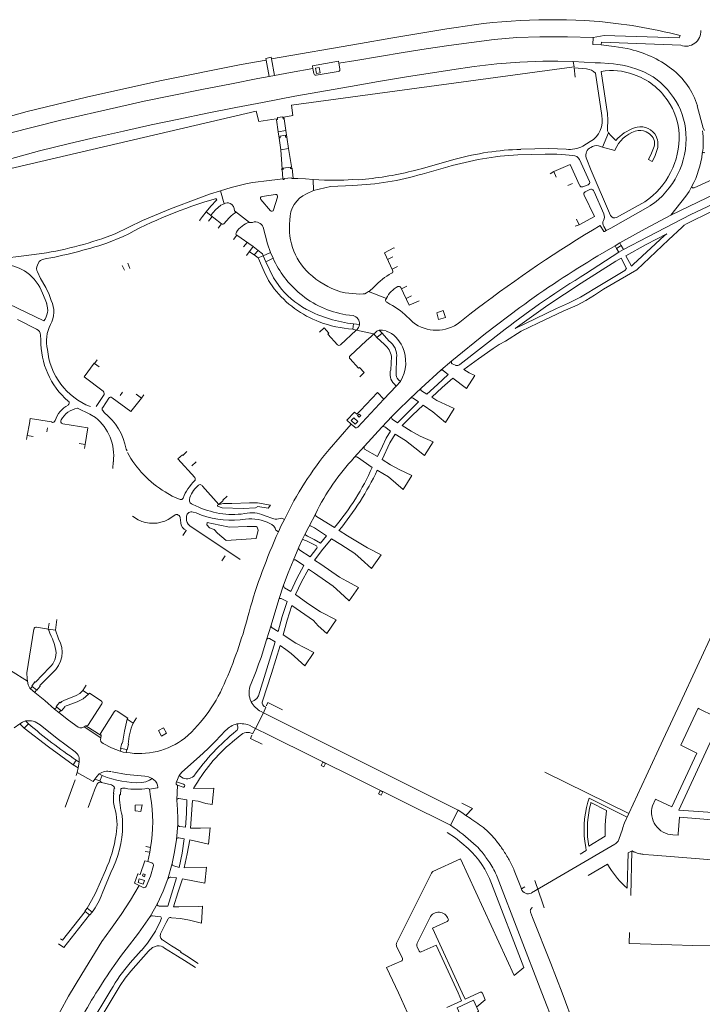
# Model space of a CAD drawing. Extents: x 145000 to 155000, y 457500 to 470000.
# Tile 534 of 548: x 153782 to 153968, y 468497 to 468766. Entities that reach past the tile are written whole.
import ezdxf

# ---------------------------------------------------------------- set-up
doc = ezdxf.new("R2010")
doc.units = 0
doc.header["$LTSCALE"] = 0.2
doc.header["$MEASUREMENT"] = 0
doc.layers.add('kant verharding', color=252, linetype='Continuous', lineweight=0)

msp = doc.modelspace()

# ---------------------------------------------------------------- linework, layer by layer
at = {"layer": 'kant verharding', "linetype": 'Continuous', "lineweight": 0}
for p, q in [((153938.5, 468758.79), (153938.61, 468760.76)), ((153938.5, 468758.79), (153940.73, 468758.76)), ((153850.18, 468750.1), (153849.29, 468754.6)), ((153850.77, 468754.89), (153851.6, 468750.39)), ((153862.01, 468752.97), (153869.06, 468754.28)), ((153869.06, 468754.28), (153869.16, 468753.7)), ((153869.47, 468752.2), (153869.16, 468753.7)), ((153933.08, 468754.24), (153939.15, 468753.8)), ((153933.35, 468752.76), (153933.08, 468754.24)), ((153940.62, 468753.79), (153939.15, 468753.8)), ((153940.62, 468753.79), (153942.82, 468753.68)), ((153856.01, 468751.2), (153851.6, 468750.39)), ((153856.01, 468751.2), (153862.1, 468752.31)), ((153862.1, 468752.31), (153862.01, 468752.97)), ((153862.33, 468750.9), (153862.1, 468752.31)), ((153869.01, 468751.45), (153862.93, 468750.43)), ((153933.37, 468752.45), (153936.79, 468752.19)), ((153933.66, 468749.91), (153933.37, 468752.45)), ((153939.21, 468751.04), (153940.92, 468739.43)), ((153850.18, 468750.1), (153847.08, 468749.54)), ((153851.6, 468750.39), (153850.18, 468750.1)), ((153848.36, 468743.02), (153857.19, 468744.72)), ((153847.31, 468737.79), (153852.1, 468738.56)), ((153852.1, 468738.56), (153852.17, 468738.26)), ((153852.57, 468735.04), (153852.17, 468738.26)), ((153854.15, 468739.02), (153856.62, 468739.43)), ((153854.23, 468738.58), (153854.15, 468739.02)), ((153854.23, 468738.58), (153854.73, 468735.36)), ((153852.57, 468735.04), (153854.73, 468735.36)), ((153852.87, 468733.25), (153852.57, 468735.04)), ((153854.73, 468735.36), (153854.95, 468733.56)), ((153941.16, 468730.86), (153942.73, 468734.73)), ((153942.73, 468734.73), (153943.41, 468733.99)), ((153953.93, 468734.42), (153953.08, 468735)), ((153852.87, 468733.25), (153853.3, 468730.09)), ((153855.38, 468730.41), (153854.95, 468733.56)), ((153937.77, 468732.34), (153935.77, 468731.12)), ((153853.3, 468730.09), (153855.38, 468730.41)), ((153853.3, 468730.09), (153853.56, 468726.19)), ((153855.38, 468730.41), (153856.3, 468725.03)), ((153940.06, 468731.21), (153941.16, 468730.86)), ((153900.92, 468727.51), (153891.67, 468724.94)), ((153925.48, 468728.91), (153918, 468728.71)), ((153937.59, 468721.44), (153934.86, 468727.49)), ((153954.69, 468726.9), (153953.68, 468727.47)), ((153853.46, 468724.77), (153853.65, 468724.79)), ((153853.56, 468726.19), (153853.65, 468724.79)), ((153853.9, 468722.15), (153853.65, 468724.79)), ((153856.3, 468725.03), (153856.46, 468725.05)), ((153856.66, 468722.27), (153856.46, 468725.05)), ((153898.91, 468725.44), (153891.89, 468723.46)), ((153927.84, 468724.14), (153926.87, 468723.54)), ((153928.51, 468722.61), (153927.84, 468724.14)), ((153975.41, 468723.95), (153966.1, 468719.71)), ((153853.9, 468722.15), (153848.69, 468721.58)), ((153862.23, 468719.02), (153862.19, 468722.01)), ((153837.87, 468715.33), (153836.84, 468718.89)), ((153860.38, 468718.07), (153862.23, 468719.02)), ((153932.91, 468720.93), (153931.69, 468720.35)), ((153935.78, 468720.03), (153937.2, 468720.58)), ((153937.51, 468719.18), (153936.41, 468718.61)), ((153941.48, 468712.64), (153938.85, 468718.63)), ((153847.84, 468716.56), (153850.5, 468713.43)), ((153851.88, 468717.93), (153848.2, 468717.37)), ((153851.34, 468713.69), (153852.43, 468717.18)), ((153952.68, 468715.92), (153944.98, 468711.62)), ((153831.98, 468711.87), (153831.17, 468710.77)), ((153831.17, 468710.77), (153831.27, 468710.68)), ((153833.62, 468710.65), (153834.57, 468711.88)), ((153933.99, 468711.2), (153934.75, 468709.66)), ((153836.23, 468708.72), (153837.15, 468709.92)), ((153934.75, 468709.66), (153933.69, 468709.23)), ((153942.15, 468708.09), (153941.48, 468709.18)), ((153942.15, 468708.09), (153941.67, 468707.76)), ((153805.81, 468704.6), (153810.31, 468706.41)), ((153840.44, 468705.6), (153841.34, 468706.77)), ((153958.04, 468706.69), (153949.49, 468698.76)), ((153959.14, 468705.54), (153950.52, 468697.37)), ((153844.14, 468704.81), (153843.15, 468703.59)), ((153847.11, 468702.64), (153845.75, 468703.69)), ((153846.08, 468701.4), (153847.11, 468702.64)), ((153884.2, 468703.36), (153884.31, 468703.22)), ((153944.55, 468703.9), (153939.86, 468701.12)), ((153944.55, 468703.9), (153945.84, 468704.71)), ((153944.96, 468703.18), (153944.55, 468703.9)), ((153944.96, 468703.18), (153946.23, 468703.96)), ((153945.62, 468702.12), (153944.96, 468703.18)), ((153946.87, 468702.91), (153945.62, 468702.12)), ((153945.84, 468704.71), (153946.23, 468703.96)), ((153946.23, 468703.96), (153946.87, 468702.91)), ((153844.74, 468702.28), (153846.08, 468701.4)), ((153846.08, 468701.4), (153847.1, 468700.6)), ((153847.1, 468700.6), (153848.49, 468701.13)), ((153848.49, 468701.13), (153850.53, 468702.04)), ((153849.24, 468699.53), (153848.49, 468701.13)), ((153849.24, 468699.53), (153851.2, 468700.49)), ((153850.53, 468702.04), (153851.2, 468700.49)), ((153883.89, 468700.85), (153882.48, 468700.12)), ((153945.62, 468702.12), (153936.46, 468696.23)), ((153947.69, 468697.67), (153946.24, 468700.53)), ((153949.06, 468698.3), (153947.53, 468701.17)), ((153810.62, 468697.22), (153810.03, 468698.56)), ((153811.57, 468699.16), (153812.13, 468697.73)), ((153885.15, 468698.21), (153883.7, 468697.51)), ((153950.52, 468697.37), (153941.44, 468692.02)), ((153949.49, 468698.76), (153949.06, 468698.3)), ((153877.34, 468691.38), (153878.8, 468692.74)), ((153886.24, 468692.18), (153887.7, 468692.88)), ((153940.05, 468691.15), (153941.44, 468692.02)), ((153788.61, 468683.4), (153776.64, 468689.19)), ((153788.3, 468690.96), (153789.42, 468688.12)), ((153877.26, 468691.44), (153882.14, 468689.55)), ((153881.94, 468689.15), (153882.14, 468689.55)), ((153888.96, 468690.24), (153887.53, 468689.48)), ((153883.12, 468688.01), (153882.25, 468688.53)), ((153781.47, 468683.76), (153786.66, 468681.18)), ((153871.11, 468685.09), (153873.09, 468684.88)), ((153889.38, 468683.07), (153888.34, 468684.08)), ((153895.87, 468685.64), (153897.66, 468686.21)), ((153896.39, 468683.77), (153895.87, 468685.64)), ((153898.24, 468684.29), (153896.39, 468683.77)), ((153897.66, 468686.21), (153898.24, 468684.29)), ((153904.95, 468685.21), (153902.2, 468683.05)), ((153872.98, 468681.11), (153873.18, 468682.59)), ((153873.9, 468680.9), (153872.98, 468681.11)), ((153873.18, 468682.59), (153874.8, 468682.44)), ((153914.58, 468681.19), (153902.18, 468671.48)), ((153787.75, 468679.53), (153787.85, 468678.26)), ((153869.61, 468676.91), (153873.9, 468680.9)), ((153873.97, 468680.83), (153873.91, 468680.83)), ((153879.56, 468678.91), (153878.73, 468679.91)), ((153880.97, 468680.09), (153879.56, 468678.91)), ((153879.56, 468678.91), (153881.64, 468676.92)), ((153880.17, 468680.85), (153880.97, 468680.09)), ((153882.85, 468677.97), (153880.97, 468680.09)), ((153876.65, 468677.92), (153872.25, 468673.88)), ((153883.49, 468673.67), (153883.34, 468670.09)), ((153884.8, 468669.11), (153884.94, 468673.33)), ((153802.41, 468671.89), (153802.51, 468671.81)), ((153802.51, 468671.81), (153803.2, 468672.75)), ((153802.51, 468671.81), (153803.79, 468670.91)), ((153897.01, 468669.92), (153900.02, 468672.52)), ((153900.97, 468671.28), (153900.09, 468671.7)), ((153897.01, 468669.92), (153891.62, 468665.06)), ((153903.96, 468664.94), (153906.27, 468668.47)), ((153884.78, 468665.61), (153881.48, 468662.02)), ((153884.24, 468666.22), (153884.78, 468665.61)), ((153885.98, 468666.91), (153884.78, 468665.61)), ((153885.98, 468666.91), (153885.41, 468667.35)), ((153888.63, 468662.27), (153891.62, 468665.06)), ((153804.9, 468663.01), (153802.96, 468660.07)), ((153806.35, 468662.3), (153804.71, 468659.8)), ((153809.44, 468663.05), (153810.11, 468663.97)), ((153813.87, 468663.39), (153815.29, 468662.34)), ((153815.97, 468663.27), (153815.29, 468662.34)), ((153874.38, 468654.42), (153881.48, 468662.02)), ((153898.24, 468655.72), (153900.62, 468659.53)), ((153784.93, 468656.79), (153784.75, 468655.41)), ((153790.76, 468655.82), (153784.93, 468656.79)), ((153804.71, 468658.91), (153805.11, 468658.4)), ((153880.9, 468654.39), (153883.74, 468657.43)), ((153784.75, 468655.41), (153784.08, 468652.11)), ((153789.63, 468654.25), (153789.46, 468653.17)), ((153800.62, 468654.24), (153799.9, 468649.68)), ((153872.49, 468655.25), (153866.5, 468648.35)), ((153872.49, 468655.25), (153873.5, 468654.36)), ((153876.17, 468649.23), (153880.9, 468654.39)), ((153784.08, 468652.11), (153783.95, 468651.03)), ((153785.77, 468651.87), (153784.08, 468652.11)), ((153798.25, 468649.96), (153799.9, 468649.68)), ((153799.9, 468649.68), (153799.71, 468648.55)), ((153873.36, 468646.1), (153876.17, 468649.23)), ((153892.57, 468646.65), (153894.87, 468650.4)), ((153811.09, 468648.44), (153811.36, 468647.92)), ((153826.54, 468646.67), (153827.71, 468647.73)), ((153878.25, 468643.42), (153874.22, 468646.25)), ((153807.45, 468643.08), (153807.61, 468644.98)), ((153830.26, 468644.9), (153829.08, 468643.84)), ((153886.75, 468637.43), (153889.09, 468641.21)), ((153831.98, 468638.34), (153836.41, 468633.3)), ((153837.53, 468634.48), (153838.7, 468635.55)), ((153836.41, 468633.3), (153837.55, 468634.41)), ((153849.88, 468632.26), (153850.53, 468633.08)), ((153814.41, 468629.12), (153812.84, 468630.13)), ((153822.61, 468629.22), (153824.37, 468630.36)), ((153827.62, 468630.08), (153827.54, 468629.56)), ((153830.24, 468630.98), (153829.37, 468631.25)), ((153843.49, 468630.85), (153842.48, 468630.7)), ((153860.95, 468627.24), (153862.84, 468630.82)), ((153825.85, 468629.79), (153826.03, 468628.31)), ((153828.47, 468627.51), (153842.26, 468618.32)), ((153843.7, 468629.27), (153842.2, 468629.11)), ((153860.95, 468627.24), (153859.89, 468625.13)), ((153826.62, 468624.87), (153827.53, 468626.21)), ((153852.69, 468625.87), (153851.99, 468626.26)), ((153859.27, 468623.82), (153859.89, 468625.13)), ((153871.56, 468624.71), (153869.21, 468626.2)), ((153871.56, 468624.71), (153876.96, 468621.49)), ((153846.63, 468624.05), (153838.43, 468623.43)), ((153859.27, 468623.82), (153858.24, 468621.68)), ((153837.25, 468617.97), (153838.12, 468619.31)), ((153856.66, 468617.94), (153858.24, 468621.68)), ((153880.69, 468619.52), (153876.96, 468621.49)), ((153878.11, 468615.85), (153880.69, 468619.52)), ((153875.29, 468618.39), (153878.11, 468615.85)), ((153852.8, 468607.36), (153854.1, 468611.28)), ((153874.54, 468610.66), (153871.3, 468612.4)), ((153869.49, 468609.3), (153871.98, 468607)), ((153871.98, 468607), (153874.54, 468610.66)), ((153852.8, 468607.36), (153850.67, 468600.37)), ((153790.06, 468600.88), (153789.85, 468599.32)), ((153791.79, 468599.01), (153792.23, 468601.93)), ((153865.89, 468598.11), (153868.44, 468601.8)), ((153784.02, 468587.4), (153785.96, 468599.31)), ((153786.67, 468599.82), (153789.89, 468599.31)), ((153789.98, 468599.03), (153789.85, 468599.32)), ((153789.89, 468599.31), (153791.79, 468599.01)), ((153792.64, 468596.66), (153791.79, 468599.01)), ((153791.79, 468599.01), (153791.84, 468598.95)), ((153971.63, 468599.06), (153966.99, 468589.09)), ((153859.84, 468589.31), (153862.32, 468592.9)), ((153784.2, 468585.06), (153779.55, 468588)), ((153790.22, 468588.85), (153786.4, 468584.85)), ((153787.59, 468583.86), (153791.03, 468587.38)), ((153966.99, 468589.09), (153962.34, 468579.11)), ((153785.33, 468583.72), (153786.2, 468584.93)), ((153786.4, 468584.85), (153786.2, 468584.93)), ((153785.45, 468583.63), (153784.97, 468582.97)), ((153784.97, 468582.97), (153786.15, 468581.96)), ((153785.33, 468583.72), (153785.45, 468583.63)), ((153785.45, 468583.63), (153786.63, 468582.69)), ((153786.15, 468581.96), (153786.63, 468582.69)), ((153786.63, 468582.69), (153786.77, 468582.6)), ((153786.77, 468582.6), (153787.66, 468583.71)), ((153787.66, 468583.71), (153787.59, 468583.86)), ((153792.05, 468578.15), (153793.01, 468579.31)), ((153793.01, 468579.31), (153793.15, 468579.17)), ((153800.65, 468573.01), (153804.49, 468578.91)), ((153845.26, 468579.45), (153844.98, 468580.08)), ((153853.75, 468577.29), (153849.78, 468579.28)), ((153962.34, 468579.11), (153957.7, 468569.15)), ((153791.6, 468577.41), (153792.17, 468578.01)), ((153791.6, 468577.41), (153792.76, 468576.5)), ((153792.17, 468578.01), (153792.05, 468578.15)), ((153793.29, 468577.06), (153792.17, 468578.01)), ((153792.76, 468576.5), (153793.29, 468577.06)), ((153793.43, 468576.95), (153793.29, 468577.06)), ((153794.34, 468578.04), (153793.43, 468576.95)), ((153794.25, 468578.15), (153794.34, 468578.04)), ((153804.09, 468570.8), (153807.86, 468576.75)), ((153848.56, 468576.47), (153846.43, 468572.2)), ((153847.94, 468576.79), (153848.56, 468576.47)), ((153848.56, 468576.47), (153849.27, 468578.02)), ((153901.69, 468549.89), (153848.56, 468576.47)), ((153967.55, 468577.55), (153971.61, 468575.57)), ((153784.43, 468573.47), (153783.32, 468572.23)), ((153784.43, 468573.47), (153783.68, 468574.23)), ((153782.08, 468573.42), (153780.53, 468572.39)), ((153783.32, 468572.23), (153782.08, 468573.42)), ((153799.65, 468572.64), (153804.18, 468569.63)), ((153800.09, 468572.87), (153804.27, 468570.23)), ((153841.33, 468573.41), (153841.58, 468572.58)), ((153845.11, 468572.85), (153846.43, 468572.2)), ((153846.43, 468572.2), (153845.64, 468570.72)), ((153809.89, 468568.17), (153809.61, 468566.7)), ((153810.15, 468568.17), (153809.89, 468568.17)), ((153842.21, 468570.26), (153840.1, 468568.51)), ((153845.46, 468570.32), (153845.01, 468569.43)), ((153845.01, 468569.43), (153848.25, 468567.88)), ((153957.7, 468569.15), (153953.06, 468559.19)), ((153809.45, 468565.96), (153809.79, 468566.67)), ((153809.61, 468566.7), (153809.79, 468566.67)), ((153809.79, 468566.67), (153811.27, 468566.44)), ((153811.14, 468565.66), (153811.27, 468566.44)), ((153811.27, 468566.44), (153811.42, 468566.35)), ((153811.42, 468566.35), (153811.71, 468567.87)), ((153811.71, 468567.87), (153811.64, 468567.88)), ((153960.05, 468550.76), (153966.9, 468565.48)), ((153966.9, 468565.48), (153962.85, 468567.42)), ((153796.66, 468562.23), (153797.49, 468563.52)), ((153798.27, 468562.97), (153797.49, 468563.52)), ((153798.27, 468562.97), (153798.02, 468561.39)), ((153796.66, 468562.23), (153798.02, 468561.39)), ((153797.58, 468559.6), (153797.7, 468560.14)), ((153798.02, 468561.39), (153797.7, 468560.14)), ((153797.7, 468560.14), (153802.15, 468557.69)), ((153925.37, 468560.22), (153948.28, 468548.93)), ((153794.46, 468550.66), (153797.19, 468558.12)), ((153797.46, 468559.35), (153797.58, 468559.6)), ((153802.61, 468558.32), (153802.15, 468557.69)), ((153803.94, 468557.89), (153802.61, 468558.32)), ((153803.74, 468559.76), (153804.61, 468559.32)), ((153804.61, 468559.32), (153803.94, 468557.89)), ((153804.41, 468557.47), (153803.94, 468557.89)), ((153807.1, 468556.79), (153804.41, 468557.47)), ((153824.78, 468557.47), (153824.87, 468557.65)), ((153824.87, 468557.65), (153825.61, 468559.36)), ((153824.87, 468557.65), (153826.77, 468556.98)), ((153826.22, 468558.86), (153825.61, 468559.36)), ((153953.06, 468559.19), (153948.28, 468548.93)), ((153802.77, 468556.06), (153800.76, 468550.61)), ((153803.16, 468556.9), (153802.77, 468556.06)), ((153807.84, 468555.95), (153807.62, 468554.41)), ((153807.84, 468555.95), (153808, 468555.92)), ((153809.66, 468555.61), (153809.53, 468554.11)), ((153809.66, 468555.61), (153809.55, 468555.6)), ((153816.95, 468555.87), (153817.5, 468555.57)), ((153819.65, 468555.94), (153817.5, 468555.57)), ((153817.77, 468553.59), (153817.5, 468555.57)), ((153819.69, 468556.68), (153819.79, 468556.19)), ((153824.91, 468552.62), (153825.14, 468556.69)), ((153826.65, 468556.18), (153825.14, 468556.69)), ((153829.52, 468555.76), (153835.06, 468555.84)), ((153834.59, 468551.47), (153835.06, 468555.84)), ((153807.77, 468554.38), (153807.62, 468554.41)), ((153809.3, 468554.1), (153809.53, 468554.11)), ((153955.98, 468552.72), (153960.05, 468550.76)), ((153899.64, 468545.78), (153901.69, 468549.89)), ((153903.86, 468548.43), (153904.97, 468547.69)), ((153947.13, 468546.44), (153948.28, 468548.93)), ((153961.78, 468543.45), (153962.16, 468547.96)), ((154000, 468544.86), (153962.16, 468547.96)), ((153825.22, 468545.99), (153824.83, 468541.89)), ((153833.61, 468540.59), (153834.05, 468545.09)), ((153899.64, 468545.78), (153900.65, 468545.06)), ((153945.56, 468541.84), (153946.55, 468544.71)), ((153937.35, 468540.08), (153937.2, 468541.32)), ((153961.73, 468543.02), (153960.3, 468543.12)), ((153961.78, 468543.45), (153961.73, 468543.02)), ((153817.54, 468538.41), (153816.3, 468538.62)), ((153816.51, 468539.93), (153817.74, 468539.73)), ((153816.54, 468539.93), (153817.74, 468539.73)), ((153817.54, 468538.41), (153817.74, 468539.73)), ((153921.71, 468527.28), (153944.45, 468540.56)), ((153948.11, 468538.26), (153949.23, 468538.77)), ((153948.81, 468526.59), (153949.16, 468538.74)), ((153949.23, 468538.77), (153949.81, 468538.46)), ((153816.99, 468535.84), (153817.54, 468538.41)), ((153816.99, 468535.84), (153818.16, 468535.47)), ((153948.11, 468538.26), (153947.83, 468528.61)), ((153952.43, 468537.8), (153955.05, 468537.59)), ((153955.05, 468537.59), (153960.74, 468537.12)), ((153960.74, 468537.12), (153966.43, 468536.66)), ((153966.43, 468536.66), (153972.11, 468536.21)), ((153822.49, 468531.14), (153823.7, 468535.37)), ((153832.61, 468529.94), (153833.05, 468534.32)), ((153917.05, 468533.42), (153918.97, 468528.4)), ((153937.24, 468532.01), (153942.51, 468535.14)), ((153943.05, 468534.25), (153942.51, 468535.14)), ((153804.54, 468527.14), (153806.96, 468532.89)), ((153924.6, 468500), (153912.41, 468531.66)), ((153922.68, 468530.69), (153924.72, 468524.59)), ((153815.73, 468528.76), (153814.64, 468529.28)), ((153918.97, 468528.4), (153919.93, 468528.98)), ((153801.85, 468522.06), (153800.49, 468523.17)), ((153817.71, 468520.85), (153819.65, 468524.43)), ((153825.5, 468523.54), (153830.81, 468523.58)), ((153831.98, 468523.68), (153830.81, 468523.58)), ((153831.68, 468519.07), (153831.98, 468523.68)), ((153924.72, 468524.59), (153925.16, 468523.27)), ((153799.9, 468522.27), (153801.14, 468521.34)), ((153823.26, 468520.62), (153823.5, 468520.46)), ((153828.36, 468519.83), (153831.68, 468519.07)), ((153890.5, 468513.54), (153893.98, 468520.52)), ((153825.14, 468510.08), (153821.62, 468512.26)), ((153884.93, 468512.78), (153886.5, 468509.43)), ((153891.06, 468511.44), (153890.54, 468512.57)), ((153954.37, 468513.31), (153960.06, 468513.15)), ((153960.06, 468513.15), (153965.76, 468512.99)), ((153965.76, 468512.99), (153971.45, 468512.83)), ((153812.22, 468508.18), (153815.25, 468511.6)), ((153825.14, 468510.08), (153827.02, 468508.88)), ((153825.91, 468511.14), (153826.04, 468511.3)), ((153825.91, 468511.14), (153827.54, 468510.1)), ((153827.54, 468510.1), (153830.77, 468508.04)), ((153827.02, 468508.88), (153830, 468506.98)), ((153799.63, 468488.6), (153806.97, 468500.79)), ((153885.4, 468500), (153891.41, 468486.95)), ((153907.36, 468500), (153907.77, 468500.19)), ((153908.34, 468499.93), (153909.13, 468498.15)), ((153931.2, 468482.95), (153924.6, 468500)), ((153930.13, 468500), (153936.31, 468483.41)), ((153909.13, 468498.15), (153906.79, 468496.2))]:
    msp.add_line(p, q, dxfattribs=at)
at = {"layer": 'kant verharding', "linetype": 'Continuous', "lineweight": 0, "flags": 128}
for points in [[(153898.65, 468763.08), (153883.32, 468760.57), (153875.04, 468759.08), (153850.77, 468754.89)], [(153938.61, 468760.76), (153931.53, 468760.91), (153924.01, 468760.89), (153917.77, 468760.73), (153911.55, 468760.19), (153905.35, 468759.4), (153899.16, 468758.56), (153892.95, 468757.66), (153886.76, 468756.69), (153873.83, 468754.49), (153869.16, 468753.7)], [(153938.61, 468760.76), (153941.6, 468761.26), (153962.07, 468760.67), (153962.3, 468761.29)], [(153962.49, 468758.63), (153940.84, 468759.49), (153940.73, 468758.76)], [(153947.89, 468757.72), (153944.32, 468758.33), (153940.73, 468758.76)], [(153764.09, 468734.72), (153767.69, 468736.03), (153784.1, 468740.54), (153800.3, 468744.43), (153820.28, 468748.88), (153842.46, 468753.39), (153849.29, 468754.6)], [(153849.29, 468754.6), (153849.2, 468755.05), (153850.67, 468755.35), (153850.77, 468754.89)], [(153933.08, 468754.24), (153928.94, 468754.25), (153924.8, 468754.25), (153918.55, 468753.99), (153912.32, 468753.55), (153906.13, 468752.85), (153899.97, 468751.93), (153887.63, 468749.99), (153879.99, 468748.73), (153872.35, 468747.41), (153857.19, 468744.72)], [(153933.35, 468752.76), (153856.21, 468742.28), (153856.62, 468739.43)], [(153862.81, 468752.42), (153863.79, 468752.56), (153864.03, 468751.1), (153863.02, 468750.91), (153862.81, 468752.42)], [(153942.73, 468734.73), (153942.52, 468735.3), (153942.48, 468735.91), (153942.59, 468738.15), (153942.52, 468739.97), (153942.19, 468741.77), (153940.77, 468751.5)], [(153765.43, 468730.4), (153779.25, 468734.68), (153793.3, 468738.17), (153808.49, 468741.66), (153816.06, 468743.34), (153823.65, 468744.91), (153831.75, 468746.56), (153839.87, 468748.09), (153847.08, 468749.54)], [(153765.32, 468723.27), (153779.27, 468727.57), (153787.44, 468729.83), (153795.68, 468731.84), (153803.02, 468733.55), (153810.37, 468735.21), (153817.93, 468736.87), (153825.49, 468738.47), (153833.25, 468740.1), (153841.02, 468741.66), (153848.36, 468743.02)], [(153771.61, 468720.11), (153770.97, 468722.98), (153846.62, 468740.6), (153847.31, 468737.79)], [(153968.94, 468735.4), (153968.61, 468736.02), (153967, 468742.07)], [(153852.17, 468738.26), (153852.46, 468738.33), (153852.43, 468738.67)], [(153852.43, 468738.67), (153852.4, 468738.88), (153853.88, 468739.07), (153853.88, 468738.95)], [(153853.88, 468738.95), (153853.94, 468738.56), (153854.23, 468738.58)], [(153854.95, 468733.56), (153854.64, 468733.56), (153854.57, 468734.08), (153853.14, 468733.81), (153853.14, 468733.36), (153852.87, 468733.25)], [(153945.29, 468733.24), (153944.75, 468732.67), (153943.41, 468733.99)], [(153931.21, 468730.24), (153926.43, 468730.43), (153918.85, 468730.23)], [(153944.56, 468730.19), (153944.45, 468729.89), (153941.16, 468730.86)], [(153953.68, 468727.47), (153954.48, 468729.19), (153955.18, 468730.96)], [(153954.69, 468726.9), (153955.36, 468728.26), (153955.9, 468729.67)], [(153933.05, 468728.52), (153931.03, 468728.73), (153928.67, 468728.89), (153925.48, 468728.91)], [(153943.33, 468712.18), (153938.02, 468724.46), (153936.69, 468727.9)], [(153997.58, 468728.36), (153991.17, 468726.22), (153984.89, 468723.71), (153978.42, 468721.06), (153972.06, 468718.18), (153959.76, 468712.29)], [(153856.3, 468725.03), (153855.98, 468725), (153855.94, 468725.32), (153854.01, 468725.13), (153854.02, 468724.82), (153853.65, 468724.79)], [(153927.84, 468724.14), (153932.27, 468726.11), (153934.89, 468720.48)], [(153946.87, 468702.91), (153953.53, 468706.34), (153965.24, 468712.45), (153977.2, 468718.05), (153987.09, 468722.09), (153997.1, 468725.82)], [(153856.66, 468722.27), (153856.29, 468722.25), (153856.24, 468722.44), (153854.26, 468722.26), (153854.28, 468722.01), (153853.99, 468721.98), (153853.97, 468722.16), (153853.9, 468722.15)], [(153862.19, 468722.01), (153860.09, 468722.19), (153857.99, 468722.26), (153856.66, 468722.27)], [(153862.19, 468722.01), (153865.27, 468721.78), (153870.54, 468721.83), (153872.89, 468721.95)], [(153877.39, 468722.17), (153874.62, 468721.92), (153872.89, 468721.95)], [(153836.84, 468718.89), (153833.86, 468718.03), (153830.96, 468716.92)], [(153873.01, 468720.36), (153866.9, 468720.08), (153862.23, 468719.02)], [(153959.76, 468712.29), (153963.91, 468717.45), (153964.8, 468718.7), (153965.53, 468720.15)], [(153830.96, 468716.92), (153823.19, 468714.02), (153815.54, 468710.8), (153808.11, 468707.17)], [(153835.73, 468716.32), (153834.23, 468714.75), (153832.93, 468713.13)], [(153936.15, 468717.72), (153938.92, 468711.86), (153934.75, 468709.66)], [(153978.15, 468716.6), (153971.06, 468713.39), (153964.08, 468709.93), (153963.4, 468709.53), (153962.85, 468708.97), (153959.14, 468705.54)], [(153834.23, 468712.25), (153835.51, 468713.71), (153836.95, 468715.01), (153837.87, 468715.33)], [(153845.63, 468710.29), (153844.77, 468710.3), (153840.67, 468713.46)], [(153954.09, 468714.77), (153943.43, 468708.68), (153942.15, 468708.09)], [(153831.98, 468711.87), (153832.93, 468713.13), (153837.15, 468709.92)], [(153959.76, 468712.29), (153952.77, 468708.54), (153945.84, 468704.71)], [(153850.53, 468702.04), (153849.73, 468704.47), (153849.03, 468706.93), (153848.55, 468708.94)], [(153941.46, 468707.82), (153940.52, 468709.45), (153938.38, 468708.17)], [(153841.34, 468706.77), (153845.75, 468703.69), (153843.99, 468701.24)], [(153958.04, 468706.69), (153958.65, 468707.21), (153953.05, 468704.26), (153947.53, 468701.17)], [(153848.49, 468701.13), (153848.33, 468701.71), (153847.11, 468702.64)], [(153884.2, 468703.36), (153881.59, 468702.02), (153883.84, 468697.22)], [(153788.1, 468701.79), (153781.69, 468701.02), (153775.65, 468700.26)], [(153786.9, 468698.58), (153787.41, 468699.62), (153787.69, 468699.93), (153788.29, 468700.2)], [(153847.1, 468700.6), (153848.75, 468696.93), (153850, 468694.47), (153851.53, 468692.17)], [(153946.24, 468700.53), (153944.77, 468699.74), (153935.33, 468693.66), (153926.23, 468687.66), (153917.33, 468681.37), (153928.54, 468686.82), (153931.88, 468688.21), (153935.1, 468689.84), (153940.81, 468693.3), (153947.25, 468697.19), (153947.69, 468697.67)], [(153849.24, 468699.53), (153851.31, 468695.18), (153852.76, 468693.1)], [(153790.68, 468688.99), (153790.08, 468690.62), (153789.17, 468692.53), (153787.72, 468694.98), (153786.89, 468696.75)], [(153886.09, 468692.5), (153888.4, 468687.66), (153891.09, 468688.9)], [(153870.88, 468691.04), (153874.87, 468690.74), (153875.76, 468690.75), (153876.26, 468690.83), (153876.7, 468691.05), (153877.26, 468691.44)], [(153918.6, 468687.08), (153909.19, 468679.95), (153900.02, 468672.52)], [(153914.68, 468677.91), (153918.96, 468680.59), (153923.5, 468682.79), (153930.42, 468686.07)], [(153863.88, 468680.37), (153865.14, 468681.48), (153866.44, 468680.04), (153866.19, 468679.8), (153868.76, 468676.91)], [(153874.8, 468682.44), (153874.73, 468682), (153874.56, 468681.59), (153874.18, 468681.06), (153873.97, 468680.83)], [(153873.97, 468680.83), (153878.66, 468679.9), (153878.73, 468679.91)], [(153876.65, 468677.92), (153878.01, 468679.15), (153878.73, 468679.91)], [(153880.17, 468680.85), (153879.53, 468680.57), (153879.01, 468680.09), (153878.73, 468679.91)], [(153882.05, 468680.65), (153881.12, 468680.85), (153880.17, 468680.85)], [(153911.3, 468675.89), (153907.28, 468673.04), (153903.32, 468670.12), (153904.77, 468669.26), (153906.27, 468668.47)], [(153914.68, 468677.91), (153912.95, 468676.97), (153911.3, 468675.89)], [(153872.23, 468673.03), (153874.53, 468670.5), (153874.8, 468670.73), (153876.09, 468669.29), (153874.86, 468668.17)], [(153802.41, 468671.89), (153799.63, 468668.11), (153804.87, 468664.22)], [(153891.69, 468664.32), (153893.21, 468663.37), (153896.12, 468666.03), (153898.98, 468668.74), (153897.74, 468669.81)], [(153900.62, 468659.53), (153895.93, 468661.66), (153894.54, 468662.55), (153897.36, 468665.24), (153900.28, 468667.82), (153903.96, 468664.94)], [(153815.29, 468662.34), (153812.39, 468658.69), (153807.26, 468662.43)], [(153881.48, 468662.02), (153879.67, 468663.83), (153875.03, 468658.97), (153874.05, 468657.94), (153873.42, 468658.51), (153871.34, 468656.27), (153872.49, 468655.25)], [(153883.73, 468656.58), (153885.17, 468655.61), (153890.94, 468661.3), (153889.46, 468662.32)], [(153883.74, 468657.43), (153885.06, 468658.79), (153888.63, 468662.27)], [(153802.75, 468657.02), (153801.21, 468657.95), (153797.79, 468659.55)], [(153894.87, 468650.4), (153891.4, 468651.94), (153888.89, 468653.29), (153886.49, 468654.85), (153889.25, 468657.71), (153892.16, 468660.4), (153894.82, 468658.57), (153898.24, 468655.72)], [(153873.66, 468655.22), (153874.35, 468655.94), (153873.25, 468656.96), (153872.57, 468656.24), (153873.66, 468655.22)], [(153874.72, 468657.14), (153875.14, 468657.58), (153874.68, 468657.99), (153874.28, 468657.55), (153874.72, 468657.14)], [(153793.44, 468655.53), (153793.82, 468655.33), (153800.62, 468654.24)], [(153876.19, 468648.42), (153879.68, 468646.37), (153881.07, 468649.24), (153882.1, 468651.37), (153883.24, 468653.35), (153881.71, 468654.5)], [(153892.57, 468646.65), (153889.92, 468648.72), (153887.31, 468650.72), (153884.53, 468652.46), (153883.07, 468650.09), (153881.01, 468645.56), (153883.28, 468644.12), (153885.66, 468642.86), (153889.09, 468641.21)], [(153829.82, 468640.68), (153825.2, 468645.77), (153826.46, 468646.82)], [(153879.66, 468642.71), (153882.68, 468640.82), (153886.75, 468637.43)], [(153821.77, 468636.73), (153823.71, 468635.53), (153825.82, 468634.65)], [(153836.41, 468633.3), (153836.08, 468633.12), (153836.04, 468632.82), (153837.36, 468632.36), (153843.07, 468632.19), (153846.37, 468632.35), (153847.01, 468632.76), (153849.88, 468632.26)], [(153850.53, 468633.08), (153846.93, 468633.75), (153844.76, 468633.73), (153840, 468633.58), (153837.68, 468633.58), (153836.41, 468633.3)], [(153852.11, 468629.27), (153851.75, 468629.27), (153851.41, 468629.35), (153848.81, 468630.31)], [(153863.1, 468630.02), (153863.93, 468629.5), (153868.01, 468627.06)], [(153838.43, 468623.43), (153836.02, 468625.45), (153835.11, 468626.47), (153833.83, 468626.93), (153833.17, 468627.77), (153833.21, 468628.42)], [(153833.21, 468628.42), (153836.67, 468627.65), (153839.29, 468627.08), (153844.1, 468627.28), (153846.58, 468627.28), (153846.9, 468627.14)], [(153854.31, 468629.23), (153853.57, 468629.55), (153852.27, 468629.29)], [(153854.31, 468629.23), (153853.46, 468627.57), (153852.69, 468625.87)], [(153859.89, 468625.13), (153860.65, 468624.7), (153862.45, 468623.79), (153864.17, 468622.73), (153865.83, 468624.72), (153864.2, 468625.86), (153862.51, 468626.91), (153861.64, 468627.38)], [(153846.9, 468627.14), (153847.14, 468626.25), (153846.63, 468624.05)], [(153863.08, 468622), (153860.29, 468623.38), (153859.98, 468623.44), (153859.27, 468623.82)], [(153864.25, 468617.01), (153862.56, 468618.15), (153864.81, 468621.08), (153867.16, 468623.94), (153869.67, 468622.39)], [(153869.67, 468622.39), (153873.53, 468619.91), (153875.29, 468618.39)], [(153858.52, 468620.88), (153861.33, 468619.03), (153862.22, 468620.21), (153863.17, 468621.36)], [(153856.66, 468617.94), (153855.35, 468614.62), (153854.1, 468611.28)], [(153854.37, 468610.54), (153856.09, 468609.53), (153857.74, 468613.12), (153859.6, 468616.61), (153857.34, 468618.19)], [(153871.3, 468612.4), (153869.36, 468613.51), (153864.25, 468617.01)], [(153868.44, 468601.8), (153864.12, 468603.99), (153860.72, 468606.31), (153857.33, 468608.71), (153859, 468612.24), (153860.9, 468615.66), (153862.56, 468614.52)], [(153869.49, 468609.3), (153867.58, 468611.02), (153862.56, 468614.52)], [(153850.95, 468599.67), (153852.6, 468598.6), (153853.72, 468602.72), (153855.02, 468606.79), (153853.45, 468607.64)], [(153862.32, 468592.9), (153857.46, 468595.48), (153853.95, 468597.74), (153855.05, 468601.74), (153856.33, 468605.7), (153862.26, 468601.6), (153863.52, 468600.22), (153865.89, 468598.11)], [(153850.67, 468600.37), (153849.43, 468596.35), (153847.99, 468591.59), (153847.27, 468589.69), (153846.57, 468587.78), (153845.08, 468584.04)], [(153791.91, 468593.45), (153791.58, 468595.07), (153790.99, 468596.62), (153790.62, 468597.37), (153790.26, 468598.18), (153789.89, 468599.31)], [(153850.22, 468596.74), (153851.74, 468595.83), (153847.22, 468581.08), (153846.74, 468580.33), (153846.02, 468579.82), (153845.26, 468579.45)], [(153848.32, 468579.59), (153850.78, 468587.19), (153853.13, 468594.83), (153854.65, 468593.73), (153856.15, 468592.61), (153859.84, 468589.31)], [(153784.02, 468587.4), (153784.11, 468585.71), (153784.2, 468585.06)], [(153784.2, 468585.06), (153784.38, 468584.08), (153784.8, 468583.16), (153784.97, 468582.97)], [(153791.6, 468577.41), (153788.96, 468579.79), (153786.15, 468581.96)], [(153793.15, 468579.17), (153793.57, 468579.53), (153794.06, 468579.81), (153797.49, 468581.22), (153798.47, 468581.73), (153799.26, 468582.58)], [(153800.88, 468581.52), (153799.42, 468580.31), (153797.77, 468579.49), (153794.25, 468578.15)], [(153804.3, 468579.69), (153801.07, 468581.81), (153800.88, 468581.52), (153799.26, 468582.58), (153800.18, 468584.02)], [(153849.78, 468579.28), (153849.39, 468578.4), (153849.44, 468578.38)], [(153792.76, 468576.5), (153795.36, 468574.45), (153798.04, 468572.53), (153798.5, 468572.38), (153798.98, 468572.38)], [(153808.68, 468576.91), (153811.58, 468575.01), (153811.39, 468574.7), (153813.03, 468573.64), (153813.96, 468575.09)], [(153962.85, 468567.42), (153962.46, 468567.6), (153967.2, 468577.72), (153967.55, 468577.55)], [(153783.68, 468574.23), (153782.83, 468573.92), (153782.08, 468573.42)], [(153811.39, 468574.7), (153810.62, 468571.45), (153810.15, 468568.17)], [(153783.32, 468572.23), (153789.9, 468567.12), (153796.66, 468562.23)], [(153787.6, 468573.16), (153792.31, 468569.41), (153797.18, 468565.81)], [(153798.98, 468572.38), (153799.33, 468572.47), (153799.65, 468572.64)], [(153800.65, 468573.01), (153800.09, 468572.87), (153799.65, 468572.64)], [(153804.09, 468570.8), (153804.27, 468570.23), (153804.18, 468569.63)], [(153821.31, 468572.39), (153822.12, 468570.86), (153820.77, 468570.08), (153819.9, 468571.59), (153821.31, 468572.39)], [(153838.27, 468571.59), (153835.51, 468568.74), (153833.37, 468566.59), (153831.16, 468564.53), (153826.32, 468560.21), (153825.94, 468559.81), (153825.61, 468559.36)], [(153899.64, 468545.78), (153850.18, 468570.34), (153846.43, 468572.2)], [(153804.18, 468569.63), (153804.09, 468569.14), (153804.2, 468568.66)], [(153804.2, 468568.66), (153804.45, 468568.31), (153804.82, 468568.08), (153807.09, 468566.93), (153809.45, 468565.96)], [(153971.19, 468549.2), (153961.97, 468549.92), (153971.61, 468570.7), (153977.63, 468570.21)], [(153809.45, 468565.96), (153810.28, 468565.75), (153811.14, 468565.66)], [(153865.5, 468562.6), (153865.03, 468561.74), (153864.34, 468562.09), (153864.77, 468562.98), (153865.5, 468562.6)], [(153818.19, 468558.55), (153817.25, 468558.97), (153816.25, 468559.16), (153815.24, 468559.26), (153811.24, 468559.63), (153807.28, 468560.34)], [(153803.74, 468559.76), (153803.11, 468559.09), (153802.61, 468558.32)], [(153815.39, 468557.4), (153816.48, 468557.65), (153817.5, 468558.09), (153818.19, 468558.55)], [(153881.14, 468554.84), (153880.44, 468555.19), (153879.98, 468554.32), (153880.68, 468553.95), (153881.14, 468554.84)], [(153825.22, 468545.99), (153825.19, 468547.49), (153825.09, 468550.02), (153824.91, 468552.62)], [(153825.77, 468545.39), (153827.31, 468545.24), (153827.57, 468548.96), (153827.67, 468552.68), (153825.48, 468553.09)], [(153834.05, 468545.09), (153831.37, 468544.97), (153828.68, 468545.01), (153829.23, 468552.5), (153830.8, 468552.35), (153832.85, 468551.72), (153834.59, 468551.47)], [(153947.85, 468547.99), (153937.46, 468553.19), (153937.14, 468552.1)], [(153937.92, 468551.73), (153937.97, 468551.95), (153942.25, 468549.82), (153942.03, 468547.92)], [(153954.76, 468551.08), (153955.63, 468552.91), (153955.98, 468552.72)], [(153815.15, 468549.55), (153813.58, 468549.73), (153813.61, 468551.28), (153815.47, 468551.31), (153815.15, 468549.55)], [(153901.69, 468549.89), (153902.72, 468549.29), (153903.86, 468548.43)], [(153903.86, 468548.43), (153905.65, 468550.37), (153902.74, 468551.82)], [(153810.03, 468548.39), (153810.12, 468547.08), (153810.14, 468545.77)], [(153823.7, 468535.37), (153824.35, 468538.55), (153824.83, 468541.89)], [(153824.09, 468534.66), (153825.54, 468534.26), (153826.41, 468538.13), (153826.93, 468542.06), (153825.49, 468542.35)], [(153833.05, 468534.32), (153826.98, 468534.13), (153827.75, 468537.95), (153828.52, 468541.77), (153833.61, 468540.59)], [(153904.44, 468539.43), (153901.02, 468542.35), (153898.76, 468543.82)], [(153941.86, 468542.87), (153941.89, 468542.76), (153937.35, 468540.08)], [(153936.54, 468539.81), (153936.7, 468538.84), (153935.04, 468537.86)], [(153814.64, 468529.28), (153813.43, 468529.92), (153814.3, 468532.47), (153814.94, 468532.29), (153816.18, 468536.04), (153816.99, 468535.84)], [(153917.04, 468504.77), (153902.33, 468536.64), (153894.84, 468533.13)], [(153800.49, 468523.17), (153801.67, 468525.19), (153802.72, 468527.27), (153805.45, 468533.4)], [(153816.58, 468529.03), (153817.73, 468531.84), (153818.58, 468534.75)], [(153816.1, 468530.67), (153814.69, 468531.13), (153814.36, 468530.17), (153815.79, 468529.68), (153816.1, 468530.67)], [(153816.34, 468532.33), (153815.79, 468532.51), (153815.59, 468531.96), (153816.14, 468531.73), (153816.34, 468532.33)], [(153819.65, 468524.43), (153821.2, 468527.79), (153822.49, 468531.14)], [(153823.33, 468531.57), (153824.88, 468531.44), (153822.45, 468523.65), (153820.13, 468523.71)], [(153825.5, 468523.54), (153824.01, 468523.53), (153825.23, 468527.33), (153826.45, 468531.13), (153832.61, 468529.94)], [(153894.47, 468532.71), (153886.08, 468515.95), (153884.93, 468513.58)], [(153814.64, 468529.28), (153812.29, 468525.3), (153809.74, 468521.44), (153806.83, 468517.34), (153805.67, 468515.7), (153804.51, 468514.05), (153801.74, 468509.6), (153798.99, 468505.15), (153795.4, 468499.08), (153793.07, 468494.96), (153790.91, 468490.73), (153789.04, 468486.64), (153787.33, 468482.47), (153785.53, 468477.73), (153784.43, 468475.15), (153783.29, 468472.59)], [(153917.04, 468504.77), (153919.68, 468506.99), (153910.87, 468529.88)], [(153800.49, 468523.17), (153799.82, 468522.32), (153799.9, 468522.27)], [(153792.69, 468513.4), (153794.06, 468512.39), (153801.14, 468521.34)], [(153799.9, 468522.27), (153793.71, 468514.39), (153793.18, 468514.77)], [(153801.14, 468521.34), (153801.21, 468521.28), (153801.85, 468522.06)], [(153807.84, 468507.5), (153809.87, 468510.33), (153811.13, 468511.91), (153814.47, 468516.35), (153817.71, 468520.85)], [(153820.8, 468520.41), (153820.6, 468520.79), (153818.22, 468521.09)], [(153820.76, 468516.69), (153822.01, 468519.23), (153822.56, 468520.19)], [(153828.36, 468519.83), (153825.96, 468520.34), (153823.5, 468520.46)], [(153921.45, 468522), (153921.98, 468520.55), (153926.99, 468508.02), (153930.13, 468500)], [(153898.77, 468519.54), (153894.76, 468517.72), (153902.86, 468500)], [(153826.04, 468511.3), (153823.52, 468512.89), (153820.99, 468514.47)], [(153954.37, 468513.31), (153948.44, 468513.48), (153948.53, 468516.48)], [(153819.55, 468512.84), (153818.26, 468512.37), (153817.21, 468511.43), (153812.36, 468505.94), (153810.86, 468504.04), (153809.48, 468502.05), (153800.92, 468487.74)], [(153901.7, 468500), (153895.69, 468513.07), (153891.6, 468511.2)], [(153886.31, 468508.76), (153882.21, 468506.91), (153885.4, 468500)], [(153898.63, 468496.03), (153902.68, 468497.85), (153901.7, 468500)], [(153902.86, 468500), (153903.63, 468498.31), (153907.36, 468500)], [(153905.01, 468493.19), (153903.3, 468491.86), (153901.43, 468495.94), (153905.94, 468498.02), (153907.32, 468495.07), (153906.61, 468494.48)]]:
    msp.add_lwpolyline(points, dxfattribs=at)
at = {"layer": 'kant verharding', "linetype": 'Continuous', "lineweight": 0}
for centre, radius, start, end in [((153927.35, 468600.94), 164.66, 85.991, 100.0386), ((153927.58, 468625.34), 140.32, 75.6719, 85.386), ((153963.9, 468762.45), 4.07, 249.7878, 3.0351), ((153941.61, 468728.05), 30.33, 52.7082, 78.0489), ((153941.22, 468726.01), 27.71, 65.7036, 86.6893), ((153862.83, 468750.92), 0.496, 181.8379, 281.7376), ((153868.84, 468752.07), 0.647, 285.146, 11.3928), ((153936.35, 468748.12), 4.08, 45.5899, 83.9351), ((153943.6, 468734.51), 17.23, 69.6872, 99.4432), ((153944.37, 468733.9), 19.23, 33.1232, 64.5701), ((153947.97, 468736.35), 19.88, 16.7396, 52.7973), ((153943.75, 468733.38), 18.24, 33.4867, 71.3566), ((153944.51, 468733.53), 17.53, 2.6656, 34.4609), ((153944.86, 468733.45), 19.08, 3.3901, 35.0701), ((153934.41, 468738.07), 6.64, 300.3546, 11.8328), ((153953.06, 468726.29), 9.35, 108.6725, 155.3674), ((153953.74, 468724.74), 11.98, 105.3541, 134.8669), ((153951.4, 468731.67), 3.73, 63.1901, 110.922), ((153951.46, 468731.44), 4.94, 28.5077, 100.3794), ((153949.07, 468732.4), 19.56, 350.4537, 8.4409), ((153940.66, 468733.59), 21.37, 304.2267, 2.0028), ((153952.34, 468731.89), 2.99, 341.8365, 57.7918), ((153941.71, 468733.23), 22.23, 303.8272, 3.4646), ((153951.08, 468731.62), 5.19, 338.0173, 24.8164), ((153920.85, 468656.62), 73.63, 91.554, 105.7), ((153932.11, 468737.86), 7.67, 263.2402, 298.4796), ((153938.85, 468728.64), 2.29, 113.8355, 198.7849), ((153939.53, 468728.54), 2.71, 78.7301, 126.0765), ((153968.73, 468729.01), 0.393, 45.0768, 157.6805), ((153922.39, 468645.92), 82.91, 93.0339, 106.4463), ((153933.04, 468726.4), 2.12, 30.8139, 89.669), ((153943.08, 468732.15), 25.46, 331.8574, 353.2406), ((153865.14, 468823.53), 102.1, 276.8921, 285.0602), ((153855.19, 468665.36), 56.59, 96.5995, 108.9246), ((153869.75, 468799.22), 78.93, 272.3684, 286.2944), ((153936.96, 468721.2), 0.671, 290.6107, 20.321), ((153935.51, 468720.59), 0.625, 189.9107, 296.2939), ((153936.6, 468718.07), 0.575, 109.2629, 218.0549), ((153938, 468718.48), 0.863, 9.9828, 125.2312), ((153965.92, 468720.07), 0.398, 168.6814, 296.3281), ((153870.84, 468594.87), 126.9, 106.1507, 118.4876), ((153835.58, 468716.52), 0.249, 307.3888, 99.4758), ((153848.29, 468716.84), 0.533, 99.9185, 211.6023), ((153851.89, 468717.36), 0.567, 341.7534, 91.3927), ((153863.4, 468711.11), 7.59, 113.4843, 181.6261), ((153838.8, 468714.12), 1.53, 63.2036, 127.6001), ((153838.55, 468713.58), 2.12, 356.9629, 63.7618), ((153850.84, 468713.83), 0.523, 229.579, 344.4544), ((153847.08, 468703.76), 11.07, 122.441, 145.429), ((153872.43, 468708.65), 16.76, 172.2902, 231.2339), ((153942.9, 468710.11), 1.7, 154.6952, 213.181), ((153939.58, 468711.85), 2.06, 330.437, 22.5882), ((153944.44, 468712.75), 1.25, 207.2924, 295.4828), ((153837.51, 468710.25), 0.495, 222.3484, 334.837), ((153846.83, 468704.01), 6.66, 108.1312, 147.5382), ((153846.37, 468708.08), 2.34, 21.6668, 108.6263), ((154117.18, 468412.02), 345.95, 121.1216, 127.8424), ((153941.61, 468707.98), 0.224, 225.5144, 283.4657), ((153772.93, 468798.19), 97.58, 278.9434, 291.1307), ((153841.62, 468707.23), 0.542, 139.4068, 238.3287), ((153766.19, 468825), 126.74, 280.0414, 288.2142), ((153875.85, 468711.68), 27.07, 204.4166, 230.2365), ((154081.64, 468463.26), 276.91, 120.7977, 126.0723), ((153776.74, 468685.96), 12.91, 55.7802, 83.5407), ((153788.61, 468697.66), 1.94, 151.5769, 207.986), ((153883.33, 468696.94), 0.585, 295.9359, 29.5723), ((153776.05, 468686.16), 13.16, 21.4155, 52.8009), ((153876.17, 468712.56), 22.16, 230.0197, 256.1756), ((153892.58, 468679.71), 18.97, 118.3268, 136.6286), ((154078.89, 468465.72), 270.97, 121.7128, 127.3289), ((153874.1, 468709.97), 28.75, 218.2662, 249.07), ((153870.76, 468706.34), 22.35, 216.3215, 242.3239), ((153888.21, 468686.79), 6.65, 116.2781, 155.0613), ((153885.55, 468692.23), 0.6, 26.6137, 118.7811), ((153784.09, 468685.88), 7.28, 331.3777, 25.2534), ((153875.34, 468710.89), 26.13, 229.9907, 260.6945), ((153882.47, 468689.03), 0.545, 167.1538, 246.0503), ((153913.63, 468729.51), 46.58, 291.1271, 304.5498), ((153784.89, 468686.47), 4.82, 320.5089, 20.1101), ((153876.86, 468717.22), 34.82, 241.7566, 263.9379), ((153870.72, 468666.11), 25.17, 45.5586, 60.495), ((153872.4, 468682.57), 2.41, 356.8308, 73.2195), ((153786.03, 468679.58), 1.72, 358.3939, 68.3897), ((153799.21, 468677.82), 9.85, 152.3588, 193.0552), ((153875.73, 468715.48), 34.48, 249.8132, 265.4238), ((153895.8, 468691.19), 10.36, 231.6616, 308.1418), ((153809.37, 468677.81), 21.53, 178.7973, 229.1207), ((153879.47, 468673.52), 7.57, 21.5948, 70.1111), ((153808.16, 468677.36), 18.63, 185.4339, 248.5386), ((153869.19, 468677.33), 0.601, 223.9413, 314.8554), ((153878.68, 468673.07), 4.86, 7.0877, 52.364), ((153879.86, 468673.83), 5.1, 354.3593, 54.1763), ((153877.24, 468672.12), 10.18, 329.2121, 24.3351), ((153872.62, 468673.45), 0.572, 131.3701, 227.1453), ((153900.53, 468672.15), 0.634, 144.7041, 225.3686), ((153901.41, 468672.29), 1.11, 246.3456, 313.362), ((153886.86, 468668.86), 3.73, 160.7559, 225.1988), ((153887.06, 468668.91), 2.27, 174.826, 223.2894), ((153897.31, 468669.43), 0.571, 41.0882, 121.4194), ((153892.11, 468664.73), 0.592, 146.1243, 224.4587), ((153804.28, 468663.6), 0.854, 316.6078, 46.6192), ((153806.86, 468661.96), 0.617, 50.2634, 146.5083), ((153889.08, 468661.77), 0.666, 54.8737, 132.1586), ((153799.03, 468653.76), 7.69, 119.5056, 161.5269), ((153798.86, 468653.39), 6.25, 99.889, 151.4875), ((153794.99, 468661.01), 0.604, 294.613, 60.7037), ((153805.14, 468659.36), 0.615, 134.2267, 226.6766), ((153794.33, 468646.61), 13.39, 353.0114, 51.0274), ((153794.96, 468645.54), 16.39, 10.2, 51.7106), ((153884.19, 468657), 0.627, 135.9728, 222.0171), ((153791.11, 468656.37), 0.65, 238.0369, 345.0773), ((153793.97, 468656), 0.709, 148.1943, 221.4342), ((153873.91, 468654.9), 0.672, 232.4474, 314.4458), ((153881.38, 468653.88), 0.696, 71.3532, 132.9374), ((153876.69, 468648.83), 0.65, 142.6705, 219.8724), ((153836.4, 468661.09), 28.42, 208.6331, 239.0046), ((153939.24, 468588.53), 94.18, 140.5663, 154.3933), ((153919.4, 468603.14), 62.97, 136.9782, 153.9217), ((153873.89, 468645.63), 0.706, 62.0104, 137.8909), ((153814.34, 468672.06), 70.04, 320.0203, 335.8576), ((153829.27, 468640.26), 0.694, 316.0698, 37.1972), ((153809.22, 468675.73), 77.79, 320.4538, 334.8813), ((153839.72, 468629.87), 14.05, 135.1014, 158.333), ((153835.61, 468632.77), 7.49, 132.0467, 165.283), ((153831.29, 468637.89), 0.829, 33.0366, 147.3748), ((153826.02, 468635.31), 0.691, 253.4434, 338.4233), ((153829.66, 468634.54), 1.31, 173.9159, 255.745), ((153840.94, 468656.41), 25.88, 243.3873, 258.5719), ((153824.9, 468629.77), 0.788, 75.1221, 132.3242), ((153824.78, 468629.48), 1.11, 16.4625, 73.1517), ((153828.97, 468629.95), 1.36, 73.1449, 174.2352), ((153839.9, 468653.57), 24.56, 246.8501, 275.3739), ((153840.16, 468650.92), 20.35, 257.6482, 276.5551), ((153845.34, 468622.52), 8.53, 65.9764, 102.4958), ((153863.39, 468630.55), 0.604, 153.9004, 241.4949), ((153818.41, 468637.06), 8.89, 243.2662, 298.1594), ((153828.43, 468628.44), 2.4, 183.0368, 248.1878), ((153829.91, 468629.39), 2.37, 175.7567, 232.5344), ((153845.2, 468618.47), 10.9, 61.9056, 97.8852), ((153849.42, 468625.6), 2.65, 14.3915, 69.9344), ((153861.38, 468626.9), 0.544, 61.1013, 141.8054), ((153987.62, 468564.13), 148.38, 155.4141, 164.4441), ((153862.64, 468621.61), 0.587, 334.7725, 41.588), ((153858.83, 468621.44), 0.644, 157.6742, 240.4296), ((153857.14, 468617.67), 0.557, 69.1892, 150.6693), ((153854.73, 468611.09), 0.655, 162.9367, 237.277), ((153853.27, 468607.18), 0.495, 68.6732, 158.8198), ((153723.85, 468634.94), 124.74, 336.611, 345.6018), ((153851.26, 468600.2), 0.615, 163.6201, 239.5324), ((153786.56, 468599.23), 0.599, 79.4554, 172.0352), ((153786.33, 468592.98), 7.31, 310.036, 30.2376), ((153850.01, 468596.17), 0.61, 70.0691, 162.5959), ((153786.99, 468592.64), 4.99, 310.4251, 9.243), ((153799.08, 468601.21), 42.32, 311.5157, 338.089), ((153850.31, 468581.93), 5.65, 158.0681, 199.1559), ((153804.04, 468579.21), 0.545, 326.2712, 62.1788), ((153851.06, 468582.61), 6.61, 208.5572, 241.786), ((153849.47, 468579.22), 1.21, 161.7225, 260.7078), ((153808.32, 468576.55), 0.505, 45.7858, 157.1572), ((153784.51, 468569.53), 4.77, 49.5265, 100.0448), ((153874.51, 468678.08), 138.04, 229.2706, 236.0892), ((153829.46, 468566.63), 17.86, 156.8951, 175.9893), ((153842.36, 468567.28), 6.22, 63.7996, 99.528), ((153882.09, 468521.45), 64.67, 129.2547, 144.3166), ((153842.57, 468567.83), 5.72, 102.5449, 138.7801), ((153840.58, 468572.36), 1.02, 305.3616, 12.7671), ((153844.23, 468568.25), 2.85, 60.2867, 134.9881), ((153814.78, 468585.58), 20.25, 259.6565, 307.5761), ((153869.5, 468533.37), 45.82, 129.9146, 150.7434), ((153795.61, 468563.57), 2.73, 347.3127, 54.8463), ((153806.14, 468556.22), 4.28, 78.3299, 124.0737), ((153804.09, 468556.51), 1.01, 71.7699, 157.6698), ((153814.35, 468582.86), 25.48, 247.5197, 272.3267), ((153816.6, 468555.75), 3.23, 16.7302, 60.4331), ((153825.33, 468557.25), 0.59, 158.2054, 251.3355), ((153827.69, 468561.21), 2.77, 238.1213, 312.6169), ((153806.65, 468555.42), 1.44, 20.428, 71.7804), ((153810.4, 468554.67), 1.26, 69.8827, 132.4798), ((153813.86, 468572.4), 16.82, 259.6612, 280.6013), ((153819.58, 468556.15), 0.222, 290.2651, 11.2788), ((153826.77, 468556.5), 0.338, 249.011, 6.6695), ((153826.69, 468556.58), 0.417, 355.1803, 79.4198), ((153815.49, 468552.82), 7.87, 168.5469, 196.5407), ((153828.73, 468553.69), 19.43, 178.8027, 195.8326), ((153778.88, 468546.73), 39.5, 349.7847, 10.0004), ((153825.44, 468552.56), 0.532, 85.7417, 173.5911), ((153962.76, 468544.67), 26.67, 163.8328, 190.4899), ((153792.7, 468546), 15.92, 349.9061, 16.6881), ((153964.2, 468544.69), 27.21, 165.0061, 187.1122), ((153960.74, 468549.33), 6.23, 163.7098, 265.9974), ((153875.08, 468501.52), 55, 51.7704, 57.0837), ((153974.15, 468544.32), 32.32, 173.6095, 182.5827), ((153782.19, 468545.85), 27.95, 332.3765, 359.8483), ((153825.79, 468545.96), 0.569, 176.4809, 268.4713), ((153866.43, 468496.94), 59.04, 47.0728, 54.585), ((153897.28, 468531.14), 18.01, 43.6932, 48.9208), ((153962.77, 468540.19), 16.84, 158.2258, 164.4484), ((153772.6, 468548.48), 36.15, 335.3436, 351.6298), ((153825.41, 468541.77), 0.588, 81.7332, 168.518), ((153886.2, 468520.43), 33.43, 38.7889, 43.8495), ((153887.68, 468521.53), 31.58, 33.6446, 38.9308), ((153943.15, 468542.8), 2.59, 300.1708, 338.3108), ((153886.92, 468520.69), 25.65, 21.0037, 46.9287), ((153893.93, 468527.18), 18.18, 38.0934, 45.6316), ((153884.17, 468519.07), 35.87, 28.6849, 33.7956), ((153874.93, 468512.16), 42.4, 33.3911, 38.2177), ((153885.07, 468519.47), 34.89, 23.5692, 28.8238), ((153952.07, 468543.16), 5.21, 244.3012, 253.0103), ((153951.97, 468542.61), 4.66, 252.1418, 261.3155), ((153953.27, 468545.85), 8.09, 255.7306, 264.0441), ((153817.93, 468534.85), 0.665, 351.5797, 69.5251), ((153824.25, 468535.21), 0.57, 163.2648, 254.6398), ((153890.35, 468522.27), 23.96, 28.2902, 33.5112), ((153890.94, 468522.39), 23.39, 23.3496, 28.7008), ((153963.38, 468546.63), 23.8, 211.3663, 229.2239), ((153823.25, 468530.69), 0.881, 84.6448, 149.0309), ((153895.14, 468532.48), 0.71, 115.1182, 161.8008), ((153815.99, 468529.41), 0.704, 248.7029, 327.1493), ((153920.82, 468529), 1.95, 198.0727, 297.3415), ((153786.66, 468533.35), 18.93, 323.3605, 340.8253), ((153820.13, 468524.23), 0.522, 157.6598, 269.6101), ((153922.43, 468522.32), 1.02, 154.4173, 176.2912), ((153922.92, 468522.33), 1.5, 177.7768, 192.5853), ((153922.49, 468522.31), 1.08, 133.2079, 154.7582), ((153922.42, 468522.52), 0.885, 117.6663, 139.4931), ((153792.98, 468531.76), 30.05, 317.8471, 337.7932), ((153818.16, 468520.56), 0.535, 83.5393, 146.5687), ((153823.15, 468520.02), 0.614, 79.1068, 164.0992), ((153896.42, 468519.32), 2.72, 18.2218, 153.8424), ((153898.62, 468519.95), 0.441, 290.0179, 29.5071), ((153821.99, 468515.7), 1.59, 141.1172, 230.6968), ((153819.96, 468510.32), 2.55, 49.5224, 99.3981), ((153885.75, 468513.18), 0.911, 154.1737, 206.2561), ((153891.68, 468513.1), 1.26, 159.8363, 205.1274), ((153886.03, 468509.21), 0.524, 302.361, 25.4086), ((153891.43, 468511.56), 0.389, 197.5858, 295.0657), ((153944.79, 468412.18), 166.86, 145.1616, 151.3886), ((153845.3, 468479.11), 44.04, 138.6868, 150.4994), ((153907.95, 468499.82), 0.408, 26.2239, 115.4509), ((153908.1, 468499.89), 0.237, 10.9966, 28.8362)]:
    msp.add_arc(centre, radius, start, end, dxfattribs=at)

doc.saveas('drawing.dxf')
